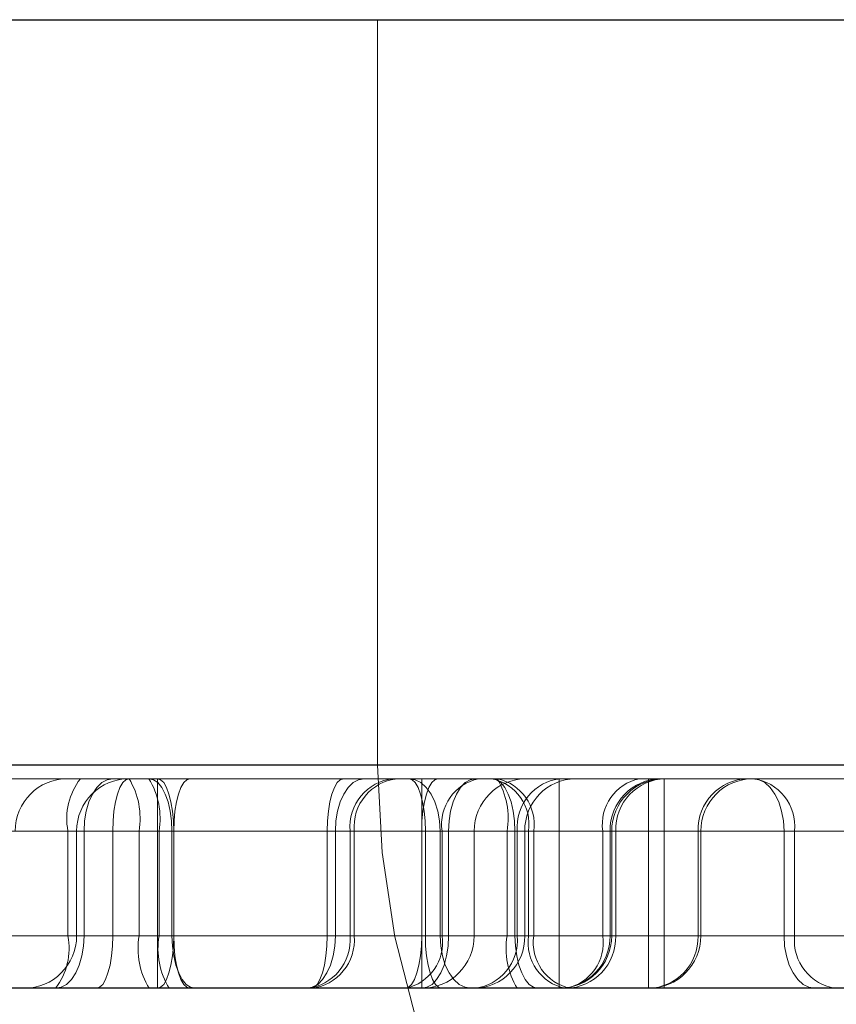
# Model space of a CAD drawing. Header units: inches. Extents: x 1907 to 2452, y -210 to -54.
# Tile 583 of 656: x 1946.87 to 1946.9313, y -84.0384 to -83.9644. Entities that reach past the tile are written whole.
import ezdxf

# ---------------------------------------------------------------- set-up
doc = ezdxf.new("R2010")
doc.units = ezdxf.units.IN
doc.header["$LTSCALE"] = 0.5
doc.header["$MEASUREMENT"] = 0
doc.linetypes.add('HIDDEN', pattern=[0.22499999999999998, 0.15, -0.075])
doc.layers.add('APP-M-S', color=30, linetype='Continuous')

msp = doc.modelspace()

# ---------------------------------------------------------------- linework, layer by layer
at = {"layer": 'APP-M-S', "linetype": 'Continuous', "lineweight": 25}
for p, q in [((1946.68963693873, -83.96444484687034), (1946.944125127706, -83.96444484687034)), ((1946.944125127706, -84.02044484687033), (1946.68963693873, -84.02044484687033)), ((1964.86806213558, -84.03720075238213), (1943.608219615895, -84.03720075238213))]:
    msp.add_line(p, q, dxfattribs=at)
at = {"layer": 'APP-M-S', "linetype": 'HIDDEN', "lineweight": 18}
for p, q in [((1946.896881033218, -84.02044484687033), (1946.896881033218, -83.96444484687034)), ((1946.690071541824, -84.02044484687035), (1946.943690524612, -84.02044484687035)), ((1946.736881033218, -84.02044484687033), (1946.896881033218, -84.02044484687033)), ((1946.736881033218, -84.02044484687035), (1946.896881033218, -84.02044484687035)), ((1946.816881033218, -84.02044484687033), (1946.944125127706, -84.02044484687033)), ((1946.944155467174, -84.02145272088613), (1946.689606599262, -84.02145272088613)), ((1946.876152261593, -84.02175240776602), (1946.875780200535, -84.02211622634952)), ((1946.876152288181, -84.02175240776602), (1946.875780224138, -84.02211622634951)), ((1946.876555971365, -84.02152836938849), (1946.876152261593, -84.02175240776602)), ((1946.876556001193, -84.02152836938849), (1946.876152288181, -84.02175240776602)), ((1946.876975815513, -84.02145272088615), (1946.876555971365, -84.02152836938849)), ((1946.87697584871, -84.02145272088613), (1946.876556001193, -84.02152836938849)), ((1946.877519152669, -84.02211622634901), (1946.877730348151, -84.02175240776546)), ((1946.877519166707, -84.0221162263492), (1946.877730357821, -84.02175240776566)), ((1946.877730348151, -84.02175240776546), (1946.877959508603, -84.0215283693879)), ((1946.877730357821, -84.02175240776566), (1946.877959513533, -84.02152836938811)), ((1946.877959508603, -84.0215283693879), (1946.878197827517, -84.02145272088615)), ((1946.877959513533, -84.02152836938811), (1946.878197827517, -84.02145272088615)), ((1946.880034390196, -84.02152836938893), (1946.879696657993, -84.02145272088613)), ((1946.880034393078, -84.02152836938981), (1946.879696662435, -84.02145272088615)), ((1946.880359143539, -84.02175240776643), (1946.880034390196, -84.02152836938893)), ((1946.880359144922, -84.02175240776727), (1946.880034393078, -84.02152836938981)), ((1946.88033588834, -84.02145272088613), (1946.88033588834, -84.02538972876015)), ((1946.88033588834, -84.02538972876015), (1946.88033588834, -84.02145272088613)), ((1946.88033588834, -84.02145272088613), (1946.88057420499, -84.02152836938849)), ((1946.880658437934, -84.02211622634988), (1946.880359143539, -84.02175240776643)), ((1946.880658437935, -84.02211622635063), (1946.880359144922, -84.02175240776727)), ((1946.88057420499, -84.02152836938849), (1946.880803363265, -84.02175240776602)), ((1946.880803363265, -84.02175240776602), (1946.88101455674, -84.02211622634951)), ((1946.882100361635, -84.02211622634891), (1946.882311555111, -84.02175240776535)), ((1946.882311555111, -84.02175240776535), (1946.882540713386, -84.02152836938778)), ((1946.882540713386, -84.02152836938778), (1946.882779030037, -84.02145272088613)), ((1946.893841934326, -84.02175240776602), (1946.893630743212, -84.02211622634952)), ((1946.893841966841, -84.02175240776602), (1946.893630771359, -84.02211622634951)), ((1946.894071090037, -84.02152836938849), (1946.893841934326, -84.02175240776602)), ((1946.894071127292, -84.02152836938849), (1946.893841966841, -84.02175240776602)), ((1946.894309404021, -84.02145272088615), (1946.894071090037, -84.02152836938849)), ((1946.894309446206, -84.02145272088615), (1946.894071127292, -84.02152836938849)), ((1946.894661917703, -84.02211622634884), (1946.895033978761, -84.02175240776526)), ((1946.894661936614, -84.02211622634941), (1946.895034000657, -84.0217524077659)), ((1946.895033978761, -84.02175240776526), (1946.895437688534, -84.02152836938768)), ((1946.895034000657, -84.0217524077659), (1946.895437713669, -84.02152836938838)), ((1946.895437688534, -84.02152836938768), (1946.895857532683, -84.02145272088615)), ((1946.895437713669, -84.02152836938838), (1946.895857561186, -84.02145272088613)), ((1946.899244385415, -84.02145272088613), (1946.899699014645, -84.02152836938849)), ((1946.899482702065, -84.02152836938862), (1946.899244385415, -84.02145272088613)), ((1946.899711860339, -84.02175240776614), (1946.899482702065, -84.02152836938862)), ((1946.899699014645, -84.02152836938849), (1946.900136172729, -84.02175240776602)), ((1946.899923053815, -84.02211622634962), (1946.899711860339, -84.02175240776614)), ((1946.900136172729, -84.02175240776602), (1946.900539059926, -84.02211622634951)), ((1946.900194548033, -84.02538972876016), (1946.900194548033, -84.02145272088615)), ((1946.900944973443, -84.02175240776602), (1946.900733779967, -84.02211622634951)), ((1946.901174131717, -84.02152836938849), (1946.900944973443, -84.02175240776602)), ((1946.901412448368, -84.02145272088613), (1946.901174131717, -84.02152836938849)), ((1946.903458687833, -84.02175240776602), (1946.903109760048, -84.02211622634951)), ((1946.903837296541, -84.02152836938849), (1946.903458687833, -84.02175240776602)), ((1946.904231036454, -84.02145272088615), (1946.903837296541, -84.02152836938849)), ((1946.905466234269, -84.02145272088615), (1946.905803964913, -84.02152836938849)), ((1946.905466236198, -84.02145272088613), (1946.905803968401, -84.02152836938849)), ((1946.905803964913, -84.02152836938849), (1946.906128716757, -84.02175240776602)), ((1946.905803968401, -84.02152836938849), (1946.906128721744, -84.02175240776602)), ((1946.906128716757, -84.02175240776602), (1946.906428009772, -84.02211622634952)), ((1946.906128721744, -84.02175240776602), (1946.90642801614, -84.02211622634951)), ((1946.910531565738, -84.02538972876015), (1946.910531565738, -84.02145272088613)), ((1946.910531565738, -84.02538972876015), (1946.910531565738, -84.02145272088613)), ((1946.910531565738, -84.02538972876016), (1946.910531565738, -84.02145272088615)), ((1946.917232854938, -84.02538972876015), (1946.917232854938, -84.02145272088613)), ((1946.918405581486, -84.02145272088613), (1946.918405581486, -84.02538972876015)), ((1946.918405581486, -84.02145272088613), (1946.918405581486, -84.02538972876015)), ((1946.918405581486, -84.02145272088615), (1946.918405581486, -84.02538972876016)), ((1946.925542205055, -84.02152836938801), (1946.925087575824, -84.02145272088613)), ((1946.925979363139, -84.02175240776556), (1946.925542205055, -84.02152836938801)), ((1946.926382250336, -84.02211622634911), (1946.925979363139, -84.02175240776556)), ((1946.875454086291, -84.02260584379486), (1946.875186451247, -84.0232024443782)), ((1946.875454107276, -84.02260584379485), (1946.875186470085, -84.02320244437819)), ((1946.875780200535, -84.02211622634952), (1946.875454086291, -84.02260584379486)), ((1946.875780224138, -84.02211622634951), (1946.875454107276, -84.02260584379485)), ((1946.877182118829, -84.02320244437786), (1946.877334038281, -84.02260584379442)), ((1946.877182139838, -84.02320244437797), (1946.877334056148, -84.02260584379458)), ((1946.877334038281, -84.02260584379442), (1946.877519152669, -84.02211622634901)), ((1946.877334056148, -84.02260584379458), (1946.877519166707, -84.0221162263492)), ((1946.880920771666, -84.02260584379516), (1946.880658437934, -84.02211622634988)), ((1946.880920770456, -84.0226058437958), (1946.880658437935, -84.02211622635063)), ((1946.881136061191, -84.02320244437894), (1946.880920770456, -84.0226058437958)), ((1946.881136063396, -84.02320244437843), (1946.880920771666, -84.02260584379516)), ((1946.88101455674, -84.02211622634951), (1946.88119966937, -84.02260584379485)), ((1946.88119966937, -84.02260584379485), (1946.881351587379, -84.02320244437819)), ((1946.881763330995, -84.02320244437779), (1946.881915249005, -84.02260584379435)), ((1946.881915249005, -84.02260584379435), (1946.882100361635, -84.02211622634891)), ((1946.893445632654, -84.02260584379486), (1946.893293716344, -84.0232024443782)), ((1946.893445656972, -84.02260584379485), (1946.89329373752, -84.02320244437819)), ((1946.893630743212, -84.02211622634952), (1946.893445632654, -84.02260584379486)), ((1946.893630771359, -84.02211622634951), (1946.893445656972, -84.02260584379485)), ((1946.894068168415, -84.02320244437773), (1946.894335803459, -84.02260584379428)), ((1946.894068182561, -84.02320244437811), (1946.894335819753, -84.02260584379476)), ((1946.894335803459, -84.02260584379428), (1946.894661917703, -84.02211622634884)), ((1946.894335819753, -84.02260584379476), (1946.894661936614, -84.02211622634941)), ((1946.900108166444, -84.02260584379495), (1946.899923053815, -84.02211622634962)), ((1946.900260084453, -84.02320244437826), (1946.900108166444, -84.02260584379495)), ((1946.900548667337, -84.02260584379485), (1946.900396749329, -84.02320244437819)), ((1946.900539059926, -84.02211622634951), (1946.900892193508, -84.02260584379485)), ((1946.900733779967, -84.02211622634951), (1946.900548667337, -84.02260584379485)), ((1946.900892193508, -84.02260584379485), (1946.901182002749, -84.02320244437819)), ((1946.902803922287, -84.02260584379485), (1946.902552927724, -84.02320244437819)), ((1946.903109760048, -84.02211622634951), (1946.902803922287, -84.02260584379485)), ((1946.906428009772, -84.02211622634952), (1946.906690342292, -84.02260584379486)), ((1946.90642801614, -84.02211622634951), (1946.906690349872, -84.02260584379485)), ((1946.906690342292, -84.02260584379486), (1946.906905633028, -84.0232024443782)), ((1946.906690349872, -84.02260584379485), (1946.906905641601, -84.02320244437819)), ((1946.926735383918, -84.02260584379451), (1946.926382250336, -84.02211622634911)), ((1946.92702519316, -84.02320244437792), (1946.926735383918, -84.02260584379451)), ((1946.875186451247, -84.0232024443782), (1946.874987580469, -84.02388310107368)), ((1946.875186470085, -84.02320244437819), (1946.874987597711, -84.02388310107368)), ((1946.877069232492, -84.02388310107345), (1946.877182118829, -84.02320244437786)), ((1946.877069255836, -84.02388310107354), (1946.877182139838, -84.02320244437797)), ((1946.88129603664, -84.02388310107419), (1946.881136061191, -84.02320244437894)), ((1946.881296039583, -84.02388310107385), (1946.881136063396, -84.02320244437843)), ((1946.881351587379, -84.02320244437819), (1946.881464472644, -84.02388310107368)), ((1946.881650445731, -84.02388310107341), (1946.881763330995, -84.02320244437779)), ((1946.893293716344, -84.0232024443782), (1946.893180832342, -84.02388310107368)), ((1946.89329373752, -84.02320244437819), (1946.893180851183, -84.02388310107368)), ((1946.893869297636, -84.02388310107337), (1946.894068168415, -84.02320244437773)), ((1946.893869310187, -84.02388310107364), (1946.894068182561, -84.02320244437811)), ((1946.900372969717, -84.02388310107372), (1946.900260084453, -84.02320244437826)), ((1946.900396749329, -84.02320244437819), (1946.900283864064, -84.02388310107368)), ((1946.901182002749, -84.02320244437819), (1946.901397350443, -84.02388310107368)), ((1946.902552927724, -84.02320244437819), (1946.902366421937, -84.02388310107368)), ((1946.906905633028, -84.0232024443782), (1946.907065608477, -84.02388310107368)), ((1946.906905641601, -84.02320244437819), (1946.907065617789, -84.02388310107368)), ((1946.927240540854, -84.0238831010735), (1946.92702519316, -84.02320244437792)), ((1946.874987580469, -84.02388310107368), (1946.874865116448, -84.02462165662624)), ((1946.874987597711, -84.02388310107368), (1946.874865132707, -84.02462165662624)), ((1946.876999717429, -84.02462165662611), (1946.877069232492, -84.02388310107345)), ((1946.876999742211, -84.02462165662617), (1946.877069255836, -84.02388310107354)), ((1946.881394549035, -84.0246216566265), (1946.88129603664, -84.02388310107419)), ((1946.881394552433, -84.02462165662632), (1946.881296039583, -84.02388310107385)), ((1946.881464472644, -84.02388310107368), (1946.881533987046, -84.02462165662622)), ((1946.881580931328, -84.0246216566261), (1946.881650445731, -84.02388310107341)), ((1946.893180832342, -84.02388310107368), (1946.893111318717, -84.02462165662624)), ((1946.893180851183, -84.02388310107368), (1946.89311133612, -84.02462165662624)), ((1946.893746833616, -84.02462165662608), (1946.893869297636, -84.02388310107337)), ((1946.893746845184, -84.02462165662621), (1946.893869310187, -84.02388310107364)), ((1946.900283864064, -84.02388310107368), (1946.900214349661, -84.02462165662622)), ((1946.90044248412, -84.02462165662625), (1946.900372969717, -84.02388310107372)), ((1946.901397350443, -84.02388310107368), (1946.901529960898, -84.02462165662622)), ((1946.902366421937, -84.02388310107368), (1946.902251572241, -84.02462165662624)), ((1946.907065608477, -84.02388310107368), (1946.907164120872, -84.02462165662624)), ((1946.907065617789, -84.02388310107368), (1946.907164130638, -84.02462165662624)), ((1946.927373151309, -84.02462165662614), (1946.927240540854, -84.0238831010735)), ((1946.874865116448, -84.02462165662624), (1946.874823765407, -84.02538972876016)), ((1946.874865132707, -84.02462165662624), (1946.874823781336, -84.02538972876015)), ((1946.876976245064, -84.02538972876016), (1946.876999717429, -84.02462165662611)), ((1946.876976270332, -84.02538972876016), (1946.876999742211, -84.02462165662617)), ((1946.8814278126, -84.02538972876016), (1946.881394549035, -84.0246216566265)), ((1946.881427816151, -84.02538972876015), (1946.881394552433, -84.02462165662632)), ((1946.881533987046, -84.02462165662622), (1946.881557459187, -84.02538972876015)), ((1946.881557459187, -84.02538972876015), (1946.881580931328, -84.0246216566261)), ((1946.893111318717, -84.02462165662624), (1946.89308784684, -84.02538972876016)), ((1946.89311133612, -84.02462165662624), (1946.893087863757, -84.02538972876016)), ((1946.893705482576, -84.02538972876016), (1946.893746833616, -84.02462165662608)), ((1946.893705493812, -84.02538972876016), (1946.893746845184, -84.02462165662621)), ((1946.900214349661, -84.02462165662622), (1946.900190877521, -84.02538972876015)), ((1946.900465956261, -84.02538972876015), (1946.90044248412, -84.02462165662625)), ((1946.901529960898, -84.02462165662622), (1946.90157473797, -84.02538972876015)), ((1946.902251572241, -84.02462165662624), (1946.902212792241, -84.02538972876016)), ((1946.907164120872, -84.02462165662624), (1946.907197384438, -84.02538972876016)), ((1946.907164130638, -84.02462165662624), (1946.907197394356, -84.02538972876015)), ((1946.927417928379, -84.02538972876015), (1946.927373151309, -84.02462165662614)), ((1946.902212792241, -84.02538972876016), (1946.641634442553, -84.02538972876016)), ((1946.950739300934, -84.02538972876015), (1946.643652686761, -84.02538972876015)), ((1946.643652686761, -84.02538972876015), (1946.950739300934, -84.02538972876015)), ((1946.950739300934, -84.02538972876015), (1946.643652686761, -84.02538972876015)), ((1946.950739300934, -84.02538972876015), (1946.643652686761, -84.02538972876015)), ((1946.950739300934, -84.02538972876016), (1946.643652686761, -84.02538972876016)), ((1946.950739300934, -84.02538972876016), (1946.643652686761, -84.02538972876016)), ((1946.643652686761, -84.02538972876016), (1946.900194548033, -84.02538972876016)), ((1946.643652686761, -84.02538972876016), (1946.950739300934, -84.02538972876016)), ((1946.683849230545, -84.02538972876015), (1946.952038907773, -84.02538972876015)), ((1946.952038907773, -84.02538972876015), (1946.683849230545, -84.02538972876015)), ((1946.944871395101, -84.02538972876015), (1946.688890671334, -84.02538972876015)), ((1946.698545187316, -84.02538972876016), (1946.952794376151, -84.02538972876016)), ((1946.950739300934, -84.02538972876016), (1946.700600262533, -84.02538972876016)), ((1946.801549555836, -84.02538972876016), (1946.948522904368, -84.02538972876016)), ((1946.948522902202, -84.02538972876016), (1946.801549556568, -84.02538972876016)), ((1946.824587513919, -84.02538972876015), (1946.917232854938, -84.02538972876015)), ((1946.83128880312, -84.02538972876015), (1946.910531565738, -84.02538972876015)), ((1946.83128880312, -84.02538972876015), (1946.910531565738, -84.02538972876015)), ((1946.83128880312, -84.02538972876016), (1946.910531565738, -84.02538972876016)), ((1946.832233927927, -84.02538972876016), (1946.952930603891, -84.02538972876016)), ((1946.952930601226, -84.02538972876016), (1946.832233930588, -84.02538972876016)), ((1946.880453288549, -84.02538972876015), (1946.847830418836, -84.02538972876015)), ((1946.880453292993, -84.02538972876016), (1946.847830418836, -84.02538972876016)), ((1946.847916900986, -84.02538972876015), (1946.873607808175, -84.02538972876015)), ((1946.847916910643, -84.02538972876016), (1946.87360782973, -84.02538972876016)), ((1946.854783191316, -84.02538972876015), (1946.88033588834, -84.02538972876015)), ((1946.88033588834, -84.02538972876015), (1946.861484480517, -84.02538972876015)), ((1946.874823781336, -84.02538972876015), (1946.873607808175, -84.02538972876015)), ((1946.873607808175, -84.03326374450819), (1946.873607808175, -84.02538972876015)), ((1946.874823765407, -84.02538972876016), (1946.87360782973, -84.02538972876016)), ((1946.87360782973, -84.03326374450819), (1946.87360782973, -84.02538972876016)), ((1946.874260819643, -84.02538972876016), (1946.876976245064, -84.02538972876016)), ((1946.874260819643, -84.02538972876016), (1946.874260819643, -84.03326374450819)), ((1946.878954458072, -84.02538972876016), (1946.874260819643, -84.02538972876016)), ((1946.874260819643, -84.02538972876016), (1946.876976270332, -84.02538972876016)), ((1946.878954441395, -84.02538972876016), (1946.874260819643, -84.02538972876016)), ((1946.874823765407, -84.02538972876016), (1946.893705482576, -84.02538972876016)), ((1946.874823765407, -84.03326374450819), (1946.874823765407, -84.02538972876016)), ((1946.874823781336, -84.02538972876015), (1946.893705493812, -84.02538972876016)), ((1946.874823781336, -84.03326374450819), (1946.874823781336, -84.02538972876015)), ((1946.893087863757, -84.02538972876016), (1946.876976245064, -84.02538972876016)), ((1946.876976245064, -84.02538972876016), (1946.876976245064, -84.03326374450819)), ((1946.89308784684, -84.02538972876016), (1946.876976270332, -84.02538972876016)), ((1946.876976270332, -84.02538972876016), (1946.876976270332, -84.03326374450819)), ((1946.878954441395, -84.02538972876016), (1946.906611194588, -84.02538972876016)), ((1946.878954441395, -84.02538972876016), (1946.878954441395, -84.03326374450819)), ((1946.878954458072, -84.02538972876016), (1946.906611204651, -84.02538972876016)), ((1946.878954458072, -84.02538972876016), (1946.878954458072, -84.03326374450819)), ((1946.88033588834, -84.02538972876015), (1946.881557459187, -84.02538972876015)), ((1946.88033588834, -84.03326374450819), (1946.88033588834, -84.02538972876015)), ((1946.881557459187, -84.02538972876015), (1946.88033588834, -84.02538972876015)), ((1946.88033588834, -84.02538972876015), (1946.88033588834, -84.03326374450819)), ((1946.880453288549, -84.02538972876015), (1946.880453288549, -84.03326374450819)), ((1946.880453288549, -84.02538972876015), (1946.881427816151, -84.02538972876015)), ((1946.880453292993, -84.02538972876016), (1946.880453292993, -84.03326374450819)), ((1946.880453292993, -84.02538972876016), (1946.8814278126, -84.02538972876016)), ((1946.8814278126, -84.02538972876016), (1946.8814278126, -84.03326374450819)), ((1946.907197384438, -84.02538972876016), (1946.8814278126, -84.02538972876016)), ((1946.881427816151, -84.02538972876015), (1946.881427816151, -84.03326374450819)), ((1946.907197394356, -84.02538972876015), (1946.881427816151, -84.02538972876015)), ((1946.900190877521, -84.02538972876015), (1946.881557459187, -84.02538972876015)), ((1946.881557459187, -84.03326374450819), (1946.881557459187, -84.02538972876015)), ((1946.881557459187, -84.02538972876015), (1946.900465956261, -84.02538972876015)), ((1946.881557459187, -84.02538972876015), (1946.881557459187, -84.03326374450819)), ((1946.89308784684, -84.02538972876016), (1946.895120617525, -84.02538972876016)), ((1946.89308784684, -84.03326374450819), (1946.89308784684, -84.02538972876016)), ((1946.893087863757, -84.02538972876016), (1946.895120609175, -84.02538972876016)), ((1946.893087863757, -84.03326374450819), (1946.893087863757, -84.02538972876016)), ((1946.894807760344, -84.02538972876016), (1946.893705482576, -84.02538972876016)), ((1946.893705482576, -84.03326374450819), (1946.893705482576, -84.02538972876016)), ((1946.894807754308, -84.02538972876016), (1946.893705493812, -84.02538972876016)), ((1946.893705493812, -84.03326374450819), (1946.893705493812, -84.02538972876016)), ((1946.894807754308, -84.02538972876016), (1946.907378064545, -84.02538972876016)), ((1946.894807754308, -84.03326374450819), (1946.894807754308, -84.02538972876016)), ((1946.894807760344, -84.02538972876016), (1946.907378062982, -84.02538972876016)), ((1946.894807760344, -84.03326374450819), (1946.894807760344, -84.02538972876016)), ((1946.907378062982, -84.02538972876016), (1946.895120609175, -84.02538972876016)), ((1946.895120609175, -84.03326374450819), (1946.895120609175, -84.02538972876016)), ((1946.907378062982, -84.02538972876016), (1946.895120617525, -84.02538972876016)), ((1946.895120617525, -84.03326374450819), (1946.895120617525, -84.02538972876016)), ((1946.900190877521, -84.02538972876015), (1946.90172373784, -84.02538972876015)), ((1946.900190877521, -84.03326374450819), (1946.900190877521, -84.02538972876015)), ((1946.900194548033, -84.02538972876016), (1946.904125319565, -84.02538972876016)), ((1946.900194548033, -84.03326374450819), (1946.900194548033, -84.02538972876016)), ((1946.90157473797, -84.02538972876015), (1946.900465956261, -84.02538972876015)), ((1946.900465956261, -84.02538972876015), (1946.900465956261, -84.03326374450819)), ((1946.90157473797, -84.02538972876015), (1946.927417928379, -84.02538972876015)), ((1946.90157473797, -84.02538972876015), (1946.90157473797, -84.03326374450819)), ((1946.913798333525, -84.02538972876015), (1946.90172373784, -84.02538972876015)), ((1946.90172373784, -84.03326374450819), (1946.90172373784, -84.02538972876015)), ((1946.902212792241, -84.03326374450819), (1946.902212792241, -84.02538972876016)), ((1946.904131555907, -84.03326374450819), (1946.904131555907, -84.02538972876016)), ((1946.908609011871, -84.02538972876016), (1946.906611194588, -84.02538972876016)), ((1946.906611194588, -84.02538972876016), (1946.906611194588, -84.03326374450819)), ((1946.908609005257, -84.02538972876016), (1946.906611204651, -84.02538972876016)), ((1946.906611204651, -84.02538972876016), (1946.906611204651, -84.03326374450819)), ((1946.907197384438, -84.02538972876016), (1946.907197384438, -84.03326374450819)), ((1946.907197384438, -84.02538972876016), (1946.908220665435, -84.02538972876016)), ((1946.907197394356, -84.02538972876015), (1946.907197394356, -84.03326374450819)), ((1946.907197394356, -84.02538972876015), (1946.908220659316, -84.02538972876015)), ((1946.907378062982, -84.02538972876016), (1946.907938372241, -84.02538972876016)), ((1946.907378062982, -84.03326374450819), (1946.907378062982, -84.02538972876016)), ((1946.907938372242, -84.02538972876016), (1946.907378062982, -84.02538972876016)), ((1946.907378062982, -84.03326374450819), (1946.907378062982, -84.02538972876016)), ((1946.907378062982, -84.02538972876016), (1946.907938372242, -84.02538972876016)), ((1946.907378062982, -84.03326374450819), (1946.907378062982, -84.02538972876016)), ((1946.90793837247, -84.02538972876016), (1946.907378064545, -84.02538972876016)), ((1946.907378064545, -84.03326374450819), (1946.907378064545, -84.02538972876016)), ((1946.90793837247, -84.02538972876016), (1946.914346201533, -84.02538972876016)), ((1946.90793837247, -84.03326374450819), (1946.90793837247, -84.02538972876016)), ((1946.914346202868, -84.02538972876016), (1946.907938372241, -84.02538972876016)), ((1946.907938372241, -84.03326374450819), (1946.907938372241, -84.02538972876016)), ((1946.907938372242, -84.02538972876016), (1946.914346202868, -84.02538972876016)), ((1946.907938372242, -84.03326374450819), (1946.907938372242, -84.02538972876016)), ((1946.914346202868, -84.02538972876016), (1946.907938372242, -84.02538972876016)), ((1946.907938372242, -84.03326374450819), (1946.907938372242, -84.02538972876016)), ((1946.908220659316, -84.02538972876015), (1946.908220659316, -84.03326374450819)), ((1946.934112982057, -84.02538972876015), (1946.908220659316, -84.02538972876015)), ((1946.908220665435, -84.02538972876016), (1946.908220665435, -84.03326374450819)), ((1946.934112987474, -84.02538972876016), (1946.908220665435, -84.02538972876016)), ((1946.908609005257, -84.02538972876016), (1946.93411299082, -84.02538972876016)), ((1946.908609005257, -84.02538972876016), (1946.908609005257, -84.03326374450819)), ((1946.908609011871, -84.02538972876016), (1946.934112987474, -84.02538972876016)), ((1946.908609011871, -84.02538972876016), (1946.908609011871, -84.03326374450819)), ((1946.914468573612, -84.02538972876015), (1946.910531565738, -84.02538972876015)), ((1946.910531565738, -84.03326374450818), (1946.910531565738, -84.02538972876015)), ((1946.914468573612, -84.02538972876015), (1946.910531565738, -84.02538972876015)), ((1946.910531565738, -84.03326374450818), (1946.910531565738, -84.02538972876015)), ((1946.914468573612, -84.02538972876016), (1946.910531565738, -84.02538972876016)), ((1946.910531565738, -84.03326374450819), (1946.910531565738, -84.02538972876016)), ((1946.913798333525, -84.02538972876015), (1946.914770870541, -84.02538972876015)), ((1946.913798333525, -84.03326374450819), (1946.913798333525, -84.02538972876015)), ((1946.914468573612, -84.02538972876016), (1946.914346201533, -84.02538972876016)), ((1946.914346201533, -84.03326374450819), (1946.914346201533, -84.02538972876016)), ((1946.914346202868, -84.03326374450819), (1946.914346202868, -84.02538972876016)), ((1946.914346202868, -84.02538972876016), (1946.914468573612, -84.02538972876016)), ((1946.914468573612, -84.02538972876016), (1946.914346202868, -84.02538972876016)), ((1946.914346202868, -84.03326374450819), (1946.914346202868, -84.02538972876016)), ((1946.914346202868, -84.03326374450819), (1946.914346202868, -84.02538972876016)), ((1946.914346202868, -84.02538972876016), (1946.914468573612, -84.02538972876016)), ((1946.914468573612, -84.03326374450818), (1946.914468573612, -84.02538972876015)), ((1946.918405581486, -84.02538972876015), (1946.914468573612, -84.02538972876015)), ((1946.918405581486, -84.02538972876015), (1946.914468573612, -84.02538972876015)), ((1946.918405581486, -84.02538972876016), (1946.914468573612, -84.02538972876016)), ((1946.920959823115, -84.02538972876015), (1946.914770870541, -84.02538972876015)), ((1946.914770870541, -84.03326374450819), (1946.914770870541, -84.02538972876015)), ((1946.921169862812, -84.02538972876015), (1946.917232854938, -84.02538972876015)), ((1946.917232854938, -84.03326374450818), (1946.917232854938, -84.02538972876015)), ((1946.918405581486, -84.02538972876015), (1946.918405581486, -84.03326374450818)), ((1946.918405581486, -84.02538972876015), (1946.950739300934, -84.02538972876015)), ((1946.918405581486, -84.02538972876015), (1946.918405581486, -84.03326374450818)), ((1946.918405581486, -84.02538972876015), (1946.950739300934, -84.02538972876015)), ((1946.918405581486, -84.02538972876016), (1946.950739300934, -84.02538972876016)), ((1946.918405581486, -84.02538972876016), (1946.918405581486, -84.03326374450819)), ((1946.920959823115, -84.02538972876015), (1946.921169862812, -84.02538972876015)), ((1946.920959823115, -84.03326374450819), (1946.920959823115, -84.02538972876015)), ((1946.921169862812, -84.03326374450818), (1946.921169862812, -84.02538972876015)), ((1946.928213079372, -84.02538972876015), (1946.927417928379, -84.02538972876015)), ((1946.927417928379, -84.02538972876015), (1946.927417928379, -84.03326374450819)), ((1946.928213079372, -84.02538972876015), (1946.947424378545, -84.02538972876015)), ((1946.928213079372, -84.02538972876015), (1946.928213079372, -84.03326374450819)), ((1946.902212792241, -84.03326374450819), (1946.641634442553, -84.03326374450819)), ((1946.950739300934, -84.03326374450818), (1946.643652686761, -84.03326374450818)), ((1946.643652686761, -84.03326374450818), (1946.950739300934, -84.03326374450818)), ((1946.950739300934, -84.03326374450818), (1946.643652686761, -84.03326374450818)), ((1946.950739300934, -84.03326374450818), (1946.643652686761, -84.03326374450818)), ((1946.950739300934, -84.03326374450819), (1946.643652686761, -84.03326374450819)), ((1946.950739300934, -84.03326374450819), (1946.643652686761, -84.03326374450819)), ((1946.643652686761, -84.03326374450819), (1946.900194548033, -84.03326374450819)), ((1946.643652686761, -84.03326374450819), (1946.950739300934, -84.03326374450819)), ((1946.950090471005, -84.03326374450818), (1946.683671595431, -84.03326374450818)), ((1946.683849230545, -84.03326374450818), (1946.952038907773, -84.03326374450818)), ((1946.952038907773, -84.03326374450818), (1946.683849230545, -84.03326374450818)), ((1946.698545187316, -84.03326374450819), (1946.952794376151, -84.03326374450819)), ((1946.950739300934, -84.03326374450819), (1946.700600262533, -84.03326374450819)), ((1946.801549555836, -84.03326374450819), (1946.948522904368, -84.03326374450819)), ((1946.948522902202, -84.03326374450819), (1946.801549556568, -84.03326374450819)), ((1946.824587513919, -84.03326374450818), (1946.917232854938, -84.03326374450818)), ((1946.83128880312, -84.03326374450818), (1946.910531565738, -84.03326374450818)), ((1946.83128880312, -84.03326374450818), (1946.910531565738, -84.03326374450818)), ((1946.83128880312, -84.03326374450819), (1946.910531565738, -84.03326374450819)), ((1946.832233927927, -84.03326374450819), (1946.952930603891, -84.03326374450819)), ((1946.952930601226, -84.03326374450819), (1946.832233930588, -84.03326374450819)), ((1946.880453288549, -84.03326374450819), (1946.847830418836, -84.03326374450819)), ((1946.880453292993, -84.03326374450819), (1946.847830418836, -84.03326374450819)), ((1946.847916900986, -84.03326374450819), (1946.873607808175, -84.03326374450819)), ((1946.847916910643, -84.03326374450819), (1946.87360782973, -84.03326374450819)), ((1946.854783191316, -84.03326374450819), (1946.88033588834, -84.03326374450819)), ((1946.88033588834, -84.03326374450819), (1946.861484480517, -84.03326374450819)), ((1946.873607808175, -84.03326374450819), (1946.874823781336, -84.03326374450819)), ((1946.87360782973, -84.03326374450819), (1946.874823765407, -84.03326374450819)), ((1946.876976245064, -84.03326374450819), (1946.874260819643, -84.03326374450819)), ((1946.874260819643, -84.03326374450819), (1946.878954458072, -84.03326374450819)), ((1946.876976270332, -84.03326374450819), (1946.874260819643, -84.03326374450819)), ((1946.874260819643, -84.03326374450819), (1946.878954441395, -84.03326374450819)), ((1946.874823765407, -84.03326374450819), (1946.874782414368, -84.03403181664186)), ((1946.874823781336, -84.03326374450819), (1946.874782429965, -84.03403181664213)), ((1946.874823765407, -84.03326374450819), (1946.893705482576, -84.03326374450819)), ((1946.874823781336, -84.03326374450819), (1946.893705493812, -84.03326374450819)), ((1946.876952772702, -84.03403181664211), (1946.876976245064, -84.03326374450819)), ((1946.876952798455, -84.03403181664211), (1946.876976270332, -84.03326374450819)), ((1946.893087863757, -84.03326374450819), (1946.876976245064, -84.03326374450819)), ((1946.89308784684, -84.03326374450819), (1946.876976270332, -84.03326374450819)), ((1946.878954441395, -84.03326374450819), (1946.906611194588, -84.03326374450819)), ((1946.878954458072, -84.03326374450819), (1946.906611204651, -84.03326374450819)), ((1946.88033588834, -84.03326374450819), (1946.88033588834, -84.0372007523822)), ((1946.881557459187, -84.03326374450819), (1946.88033588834, -84.03326374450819)), ((1946.88033588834, -84.03326374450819), (1946.881557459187, -84.03326374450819)), ((1946.88033588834, -84.0372007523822), (1946.88033588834, -84.03326374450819)), ((1946.881427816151, -84.03326374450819), (1946.880453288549, -84.03326374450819)), ((1946.8814278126, -84.03326374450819), (1946.880453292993, -84.03326374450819)), ((1946.907197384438, -84.03326374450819), (1946.8814278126, -84.03326374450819)), ((1946.881461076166, -84.03403181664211), (1946.8814278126, -84.03326374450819)), ((1946.907197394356, -84.03326374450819), (1946.881427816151, -84.03326374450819)), ((1946.881461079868, -84.03403181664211), (1946.881427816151, -84.03326374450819)), ((1946.881533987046, -84.0340318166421), (1946.881557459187, -84.03326374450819)), ((1946.900190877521, -84.03326374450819), (1946.881557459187, -84.03326374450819)), ((1946.881557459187, -84.03326374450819), (1946.900465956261, -84.03326374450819)), ((1946.881557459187, -84.03326374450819), (1946.881580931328, -84.03403181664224)), ((1946.89308784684, -84.03326374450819), (1946.893064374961, -84.03403181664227)), ((1946.893087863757, -84.03326374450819), (1946.893064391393, -84.03403181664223)), ((1946.895120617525, -84.03326374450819), (1946.89308784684, -84.03326374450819)), ((1946.895120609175, -84.03326374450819), (1946.893087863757, -84.03326374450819)), ((1946.893664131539, -84.03403181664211), (1946.893705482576, -84.03326374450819)), ((1946.893664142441, -84.03403181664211), (1946.893705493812, -84.03326374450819)), ((1946.893705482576, -84.03326374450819), (1946.894807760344, -84.03326374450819)), ((1946.893705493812, -84.03326374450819), (1946.894807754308, -84.03326374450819)), ((1946.894807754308, -84.03326374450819), (1946.907378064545, -84.03326374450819)), ((1946.894807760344, -84.03326374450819), (1946.907378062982, -84.03326374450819)), ((1946.907378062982, -84.03326374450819), (1946.895120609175, -84.03326374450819)), ((1946.907378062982, -84.03326374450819), (1946.895120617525, -84.03326374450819)), ((1946.900190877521, -84.03326374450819), (1946.90016740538, -84.03403181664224)), ((1946.90172373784, -84.03326374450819), (1946.900190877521, -84.03326374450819)), ((1946.900194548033, -84.0372007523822), (1946.900194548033, -84.03326374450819)), ((1946.900194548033, -84.03326374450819), (1946.904125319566, -84.03326374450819)), ((1946.900465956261, -84.03326374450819), (1946.90157473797, -84.03326374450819)), ((1946.900489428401, -84.0340318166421), (1946.900465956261, -84.03326374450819)), ((1946.90157473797, -84.03326374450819), (1946.927417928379, -84.03326374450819)), ((1946.90157473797, -84.03326374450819), (1946.901619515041, -84.03403181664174)), ((1946.913798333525, -84.03326374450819), (1946.90172373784, -84.03326374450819)), ((1946.902212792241, -84.03326374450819), (1946.902174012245, -84.03403181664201)), ((1946.906611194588, -84.03326374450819), (1946.908609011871, -84.03326374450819)), ((1946.906611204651, -84.03326374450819), (1946.908609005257, -84.03326374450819)), ((1946.908220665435, -84.03326374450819), (1946.907197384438, -84.03326374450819)), ((1946.907197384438, -84.03326374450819), (1946.907230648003, -84.03403181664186)), ((1946.908220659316, -84.03326374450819), (1946.907197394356, -84.03326374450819)), ((1946.907197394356, -84.03326374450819), (1946.907230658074, -84.03403181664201)), ((1946.907938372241, -84.03326374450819), (1946.907378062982, -84.03326374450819)), ((1946.907378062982, -84.03326374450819), (1946.907938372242, -84.03326374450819)), ((1946.907938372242, -84.03326374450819), (1946.907378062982, -84.03326374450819)), ((1946.907378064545, -84.03326374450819), (1946.90793837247, -84.03326374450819)), ((1946.90793837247, -84.03326374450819), (1946.914346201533, -84.03326374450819)), ((1946.914346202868, -84.03326374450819), (1946.907938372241, -84.03326374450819)), ((1946.907938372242, -84.03326374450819), (1946.914346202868, -84.03326374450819)), ((1946.914346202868, -84.03326374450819), (1946.907938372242, -84.03326374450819)), ((1946.934112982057, -84.03326374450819), (1946.908220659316, -84.03326374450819)), ((1946.934112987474, -84.03326374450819), (1946.908220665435, -84.03326374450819)), ((1946.908609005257, -84.03326374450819), (1946.93411299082, -84.03326374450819)), ((1946.908609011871, -84.03326374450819), (1946.934112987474, -84.03326374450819)), ((1946.910531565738, -84.03326374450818), (1946.914468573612, -84.03326374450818)), ((1946.910531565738, -84.03720075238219), (1946.910531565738, -84.03326374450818)), ((1946.910531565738, -84.03720075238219), (1946.910531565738, -84.03326374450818)), ((1946.910531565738, -84.03326374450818), (1946.914468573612, -84.03326374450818)), ((1946.910531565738, -84.03326374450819), (1946.914468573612, -84.03326374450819)), ((1946.910531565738, -84.0372007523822), (1946.910531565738, -84.03326374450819)), ((1946.914770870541, -84.03326374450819), (1946.913798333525, -84.03326374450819)), ((1946.914346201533, -84.03326374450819), (1946.914468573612, -84.03326374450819)), ((1946.914468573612, -84.03326374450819), (1946.914346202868, -84.03326374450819)), ((1946.914346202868, -84.03326374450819), (1946.914468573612, -84.03326374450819)), ((1946.914468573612, -84.03326374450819), (1946.914346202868, -84.03326374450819)), ((1946.914468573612, -84.03326374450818), (1946.918405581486, -84.03326374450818)), ((1946.914468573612, -84.03326374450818), (1946.918405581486, -84.03326374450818)), ((1946.914468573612, -84.03326374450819), (1946.918405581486, -84.03326374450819)), ((1946.920959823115, -84.03326374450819), (1946.914770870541, -84.03326374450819)), ((1946.917232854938, -84.03326374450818), (1946.921169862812, -84.03326374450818)), ((1946.917232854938, -84.0372007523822), (1946.917232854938, -84.03326374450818)), ((1946.918405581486, -84.03326374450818), (1946.918405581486, -84.03720075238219)), ((1946.918405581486, -84.03326374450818), (1946.950739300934, -84.03326374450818)), ((1946.918405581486, -84.03326374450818), (1946.918405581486, -84.03720075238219)), ((1946.918405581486, -84.03326374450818), (1946.950739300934, -84.03326374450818)), ((1946.918405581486, -84.03326374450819), (1946.918405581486, -84.0372007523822)), ((1946.918405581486, -84.03326374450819), (1946.950739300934, -84.03326374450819)), ((1946.921169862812, -84.03326374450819), (1946.920959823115, -84.03326374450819)), ((1946.927417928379, -84.03326374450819), (1946.928213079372, -84.03326374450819)), ((1946.927462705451, -84.0340318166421), (1946.927417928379, -84.03326374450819)), ((1946.928213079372, -84.03326374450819), (1946.947424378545, -84.03326374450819)), ((1946.874782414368, -84.03403181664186), (1946.874659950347, -84.03477037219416)), ((1946.874782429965, -84.03403181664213), (1946.874659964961, -84.0347703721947)), ((1946.876883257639, -84.03477037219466), (1946.876952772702, -84.03403181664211)), ((1946.87688328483, -84.03477037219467), (1946.876952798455, -84.03403181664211)), ((1946.881559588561, -84.03477037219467), (1946.881461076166, -84.03403181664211)), ((1946.881559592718, -84.03477037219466), (1946.881461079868, -84.03403181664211)), ((1946.881464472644, -84.03477037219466), (1946.881533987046, -84.0340318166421)), ((1946.881580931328, -84.03403181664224), (1946.881650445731, -84.03477037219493)), ((1946.893064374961, -84.03403181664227), (1946.892994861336, -84.03477037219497)), ((1946.893064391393, -84.03403181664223), (1946.89299487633, -84.03477037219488)), ((1946.893541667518, -84.03477037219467), (1946.893664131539, -84.03403181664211)), ((1946.893541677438, -84.03477037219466), (1946.893664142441, -84.03403181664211)), ((1946.90016740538, -84.03403181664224), (1946.900097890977, -84.03477037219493)), ((1946.900558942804, -84.03477037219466), (1946.900489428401, -84.0340318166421)), ((1946.901619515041, -84.03403181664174), (1946.901752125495, -84.03477037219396)), ((1946.902174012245, -84.03403181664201), (1946.902059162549, -84.03477037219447)), ((1946.907230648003, -84.03403181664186), (1946.907329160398, -84.03477037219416)), ((1946.907230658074, -84.03403181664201), (1946.907329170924, -84.03477037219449)), ((1946.927595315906, -84.03477037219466), (1946.927462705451, -84.0340318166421)), ((1946.874659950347, -84.03477037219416), (1946.874461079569, -84.03545102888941)), ((1946.874659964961, -84.0347703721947), (1946.874461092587, -84.03545102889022)), ((1946.876770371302, -84.03545102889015), (1946.876883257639, -84.03477037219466)), ((1946.876770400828, -84.03545102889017), (1946.87688328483, -84.03477037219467)), ((1946.881351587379, -84.03545102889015), (1946.881464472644, -84.03477037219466)), ((1946.88171956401, -84.03545102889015), (1946.881559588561, -84.03477037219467)), ((1946.881719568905, -84.03545102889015), (1946.881559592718, -84.03477037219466)), ((1946.881650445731, -84.03477037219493), (1946.881763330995, -84.03545102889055)), ((1946.892994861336, -84.03477037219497), (1946.892881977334, -84.03545102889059)), ((1946.89299487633, -84.03477037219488), (1946.892881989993, -84.03545102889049)), ((1946.89334279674, -84.03545102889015), (1946.893541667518, -84.03477037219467)), ((1946.893342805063, -84.03545102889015), (1946.893541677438, -84.03477037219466)), ((1946.900097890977, -84.03477037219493), (1946.899985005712, -84.03545102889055)), ((1946.900671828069, -84.03545102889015), (1946.900558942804, -84.03477037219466)), ((1946.901752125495, -84.03477037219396), (1946.901967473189, -84.03545102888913)), ((1946.902059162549, -84.03477037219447), (1946.901872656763, -84.03545102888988)), ((1946.907329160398, -84.03477037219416), (1946.907489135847, -84.03545102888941)), ((1946.907329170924, -84.03477037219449), (1946.907489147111, -84.03545102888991)), ((1946.9278106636, -84.03545102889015), (1946.927595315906, -84.03477037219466)), ((1946.874193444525, -84.03604762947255), (1946.873867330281, -84.03653724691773)), ((1946.874193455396, -84.03604762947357), (1946.873867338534, -84.03653724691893)), ((1946.874461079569, -84.03545102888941), (1946.874193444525, -84.03604762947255)), ((1946.874461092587, -84.03545102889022), (1946.874193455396, -84.03604762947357)), ((1946.876433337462, -84.03653724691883), (1946.87661845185, -84.03604762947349)), ((1946.87643337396, -84.03653724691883), (1946.876618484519, -84.03604762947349)), ((1946.87661845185, -84.03604762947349), (1946.876770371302, -84.03545102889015)), ((1946.876618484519, -84.03604762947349), (1946.876770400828, -84.03545102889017)), ((1946.88101455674, -84.03653724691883), (1946.88119966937, -84.03604762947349)), ((1946.88119966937, -84.03604762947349), (1946.881351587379, -84.03545102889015)), ((1946.881934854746, -84.03604762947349), (1946.88171956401, -84.03545102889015)), ((1946.881934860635, -84.03604762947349), (1946.881719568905, -84.03545102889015)), ((1946.881763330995, -84.03545102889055), (1946.881915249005, -84.03604762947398)), ((1946.881915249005, -84.03604762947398), (1946.882100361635, -84.03653724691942)), ((1946.882197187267, -84.03653724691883), (1946.881934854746, -84.03604762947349)), ((1946.882197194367, -84.03653724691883), (1946.881934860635, -84.03604762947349)), ((1946.892730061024, -84.03604762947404), (1946.892544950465, -84.03653724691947)), ((1946.892730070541, -84.03604762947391), (1946.892544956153, -84.03653724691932)), ((1946.892881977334, -84.03545102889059), (1946.892730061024, -84.03604762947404)), ((1946.892881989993, -84.03545102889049), (1946.892730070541, -84.03604762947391)), ((1946.892749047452, -84.03653724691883), (1946.893075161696, -84.03604762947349)), ((1946.892749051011, -84.03653724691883), (1946.893075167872, -84.03604762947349)), ((1946.893075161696, -84.03604762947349), (1946.89334279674, -84.03545102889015)), ((1946.893075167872, -84.03604762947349), (1946.893342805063, -84.03545102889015)), ((1946.899833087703, -84.03604762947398), (1946.899647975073, -84.03653724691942)), ((1946.899985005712, -84.03545102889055), (1946.899833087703, -84.03604762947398)), ((1946.900823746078, -84.03604762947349), (1946.900671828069, -84.03545102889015)), ((1946.901008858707, -84.03653724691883), (1946.900823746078, -84.03604762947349)), ((1946.901621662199, -84.03604762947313), (1946.901315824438, -84.03653724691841)), ((1946.901872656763, -84.03545102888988), (1946.901621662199, -84.03604762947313)), ((1946.901967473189, -84.03545102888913), (1946.90225728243, -84.03604762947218)), ((1946.90225728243, -84.03604762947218), (1946.902610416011, -84.03653724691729)), ((1946.907489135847, -84.03545102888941), (1946.907704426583, -84.03604762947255)), ((1946.907489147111, -84.03545102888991), (1946.907704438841, -84.03604762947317)), ((1946.907704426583, -84.03604762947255), (1946.907966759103, -84.03653724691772)), ((1946.907704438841, -84.03604762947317), (1946.907966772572, -84.03653724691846)), ((1946.928100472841, -84.03604762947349), (1946.9278106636, -84.03545102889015)), ((1946.928453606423, -84.03653724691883), (1946.928100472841, -84.03604762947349)), ((1946.873867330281, -84.03653724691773), (1946.873495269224, -84.0369010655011)), ((1946.873867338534, -84.03653724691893), (1946.873495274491, -84.03690106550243)), ((1946.876222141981, -84.03690106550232), (1946.876433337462, -84.03653724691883)), ((1946.876222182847, -84.03690106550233), (1946.87643337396, -84.03653724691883)), ((1946.880803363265, -84.03690106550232), (1946.88101455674, -84.03653724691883)), ((1946.882100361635, -84.03653724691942), (1946.882311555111, -84.03690106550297)), ((1946.882496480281, -84.03690106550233), (1946.882197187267, -84.03653724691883)), ((1946.882496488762, -84.03690106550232), (1946.882197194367, -84.03653724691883)), ((1946.892544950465, -84.03653724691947), (1946.892333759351, -84.03690106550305)), ((1946.892544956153, -84.03653724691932), (1946.89233376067, -84.03690106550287)), ((1946.892376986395, -84.03690106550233), (1946.892749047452, -84.03653724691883)), ((1946.892376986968, -84.03690106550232), (1946.892749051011, -84.03653724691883)), ((1946.899647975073, -84.03653724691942), (1946.899436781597, -84.03690106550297)), ((1946.901315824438, -84.03653724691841), (1946.900966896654, -84.03690106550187)), ((1946.901220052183, -84.03690106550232), (1946.901008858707, -84.03653724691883)), ((1946.902610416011, -84.03653724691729), (1946.903013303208, -84.03690106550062)), ((1946.907966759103, -84.03653724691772), (1946.908266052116, -84.03690106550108)), ((1946.907966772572, -84.03653724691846), (1946.908266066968, -84.03690106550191)), ((1946.928856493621, -84.03690106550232), (1946.928453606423, -84.03653724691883)), ((1946.873091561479, -84.03712510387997), (1946.872671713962, -84.0372007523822)), ((1946.873091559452, -84.03712510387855), (1946.872671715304, -84.0372007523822)), ((1946.873495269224, -84.0369010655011), (1946.873091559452, -84.03712510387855)), ((1946.873495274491, -84.03690106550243), (1946.873091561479, -84.03712510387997)), ((1946.875754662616, -84.0372007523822), (1946.875992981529, -84.03712510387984)), ((1946.875754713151, -84.0372007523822), (1946.875993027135, -84.03712510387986)), ((1946.875992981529, -84.03712510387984), (1946.876222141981, -84.03690106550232)), ((1946.875993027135, -84.03712510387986), (1946.876222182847, -84.03690106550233)), ((1946.88033588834, -84.0372007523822), (1946.88057420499, -84.03712510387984)), ((1946.88057420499, -84.03712510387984), (1946.880803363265, -84.03690106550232)), ((1946.882311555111, -84.03690106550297), (1946.882540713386, -84.03712510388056)), ((1946.882821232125, -84.03712510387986), (1946.882496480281, -84.03690106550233)), ((1946.882821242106, -84.03712510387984), (1946.882496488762, -84.03690106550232)), ((1946.882540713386, -84.03712510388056), (1946.882779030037, -84.0372007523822)), ((1946.883158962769, -84.0372007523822), (1946.882821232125, -84.03712510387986)), ((1946.883158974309, -84.0372007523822), (1946.882821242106, -84.03712510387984)), ((1946.891553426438, -84.0372007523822), (1946.891973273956, -84.03712510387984)), ((1946.891553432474, -84.0372007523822), (1946.891973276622, -84.03712510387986)), ((1946.892104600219, -84.03712510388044), (1946.891866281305, -84.0372007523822)), ((1946.89210460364, -84.03712510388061), (1946.891866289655, -84.0372007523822)), ((1946.891973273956, -84.03712510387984), (1946.892376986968, -84.03690106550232)), ((1946.891973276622, -84.03712510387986), (1946.892376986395, -84.03690106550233)), ((1946.89233376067, -84.03690106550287), (1946.892104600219, -84.03712510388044)), ((1946.892333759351, -84.03690106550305), (1946.89210460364, -84.03712510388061)), ((1946.899207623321, -84.03712510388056), (1946.898969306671, -84.0372007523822)), ((1946.899436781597, -84.03690106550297), (1946.899207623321, -84.03712510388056)), ((1946.900588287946, -84.03712510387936), (1946.900194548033, -84.0372007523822)), ((1946.900966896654, -84.03690106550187), (1946.900588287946, -84.03712510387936)), ((1946.901449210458, -84.03712510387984), (1946.901220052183, -84.03690106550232)), ((1946.901687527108, -84.0372007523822), (1946.901449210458, -84.03712510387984)), ((1946.903013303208, -84.03690106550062), (1946.903450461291, -84.03712510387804)), ((1946.903450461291, -84.03712510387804), (1946.903905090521, -84.0372007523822)), ((1946.908266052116, -84.03690106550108), (1946.908590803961, -84.03712510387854)), ((1946.908266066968, -84.03690106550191), (1946.908590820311, -84.03712510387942)), ((1946.908590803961, -84.03712510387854), (1946.908928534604, -84.0372007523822)), ((1946.908590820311, -84.03712510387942), (1946.908928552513, -84.0372007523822)), ((1946.929293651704, -84.03712510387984), (1946.928856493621, -84.03690106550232)), ((1946.929748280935, -84.0372007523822), (1946.929293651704, -84.03712510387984))]:
    msp.add_line(p, q, dxfattribs=at)
for centre, radius, start, end in [((1946.960881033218, -84.02044484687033), 0.06400000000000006, 180, 270), ((1946.873578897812, -84.02538972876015), 0.003937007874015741, 90, 180), ((1946.878449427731, -84.02446112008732), 0.004929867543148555, 142.393187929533, 190.8573138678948), ((1946.878449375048, -84.02446112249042), 0.004929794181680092, 142.3924958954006, 190.8574489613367), ((1946.878197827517, -84.02538972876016), 0.003937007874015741, 90, 180), ((1946.873265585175, -84.02444182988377), 0.00576730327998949, 350.5400943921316, 31.21730859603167), ((1946.873265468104, -84.02444182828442), 0.005767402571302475, 350.5402426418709, 31.21669222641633), ((1946.874764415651, -84.02444182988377), 0.005767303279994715, 350.5400943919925, 31.2173085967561), ((1946.874764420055, -84.02444182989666), 0.005767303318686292, 350.5400945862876, 31.21730851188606), ((1946.898439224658, -84.02507798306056), 0.003644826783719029, 95.93921751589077, 184.9065604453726), ((1946.898439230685, -84.02507798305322), 0.003644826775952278, 95.9392174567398, 184.9065605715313), ((1946.898752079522, -84.02507798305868), 0.003644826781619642, 95.93921747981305, 184.9065604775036), ((1946.898752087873, -84.02507798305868), 0.003644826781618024, 95.93921748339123, 184.9065604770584), ((1946.905196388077, -84.02488724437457), 0.003508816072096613, 101.8113443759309, 188.2334207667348), ((1946.908068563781, -84.02538972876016), 0.003937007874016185, 90, 180), ((1946.904748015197, -84.02488724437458), 0.003508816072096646, 351.7665792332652, 78.18865562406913), ((1946.904748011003, -84.02488724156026), 0.003508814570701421, 351.7665292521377, 78.18854835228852), ((1946.905136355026, -84.02488724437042), 0.00350881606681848, 351.7665791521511, 78.18865570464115), ((1946.900922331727, -84.02444182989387), 0.005767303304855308, 350.5400945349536, 31.21730856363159), ((1946.90513636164, -84.02488724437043), 0.00350881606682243, 351.7665791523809, 78.18865570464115), ((1946.900922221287, -84.02444182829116), 0.0057674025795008, 350.5402427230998, 31.21669225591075), ((1946.911009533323, -84.02507798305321), 0.003644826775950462, 95.9392174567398, 184.9065605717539), ((1946.911009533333, -84.02507798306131), 0.003644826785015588, 95.93921759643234, 184.9065604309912), ((1946.911009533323, -84.02507798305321), 0.003644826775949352, 95.9392174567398, 184.9065605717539), ((1946.911009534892, -84.02507798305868), 0.003644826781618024, 95.93921748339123, 184.9065604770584), ((1946.911815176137, -84.02532949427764), 0.003877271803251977, 90.91869910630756, 180.8901414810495), ((1946.911815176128, -84.02532949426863), 0.0038772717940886, 90.9186989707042, 180.8901416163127), ((1946.911815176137, -84.02532949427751), 0.003877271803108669, 90.91869910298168, 180.8901414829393), ((1946.91181517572, -84.0253294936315), 0.003877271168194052, 90.91870939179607, 180.8901511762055), ((1946.917270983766, -84.02488724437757), 0.003508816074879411, 101.8113443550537, 188.233420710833), ((1946.918223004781, -84.02532949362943), 0.003877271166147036, 90.91870941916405, 180.8901512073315), ((1946.918223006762, -84.02532949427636), 0.003877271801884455, 90.91869902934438, 180.8901415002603), ((1946.918223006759, -84.025329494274), 0.003877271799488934, 90.9186989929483, 180.8901415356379), ((1946.918223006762, -84.02532949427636), 0.003877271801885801, 90.91869902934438, 180.8901415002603), ((1946.918405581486, -84.02538972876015), 0.003937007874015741, 90, 180), ((1946.918605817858, -84.0252875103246), 0.00383630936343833, 91.61289551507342, 181.5268263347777), ((1946.924794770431, -84.02528751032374), 0.003836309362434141, 91.6128954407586, 181.5268263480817), ((1946.925106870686, -84.02538972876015), 0.003937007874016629, 90, 180), ((1946.924629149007, -84.02502579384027), 0.003602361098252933, 354.2017002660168, 82.6888681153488), ((1946.870323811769, -84.03326374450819), 0.003937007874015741, 270, 0), ((1946.868766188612, -84.03419235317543), 0.004929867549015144, 322.3931879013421, 10.85731378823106), ((1946.86876628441, -84.0341923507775), 0.004929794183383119, 322.3924959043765, 10.85744895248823), ((1946.884643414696, -84.03421164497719), 0.005767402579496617, 170.5402427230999, 211.2166922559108), ((1946.884643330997, -84.03421164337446), 0.005767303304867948, 170.5400945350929, 211.2173085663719), ((1946.886142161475, -84.0342116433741), 0.005767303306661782, 170.5400945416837, 211.2173085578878), ((1946.886142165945, -84.03421164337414), 0.005767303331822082, 170.5400945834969, 211.2173084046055), ((1946.891176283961, -84.03357549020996), 0.003644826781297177, 275.9392174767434, 4.906560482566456), ((1946.891176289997, -84.03357549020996), 0.003644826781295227, 275.9392174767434, 4.906560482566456), ((1946.891489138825, -84.03357549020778), 0.003644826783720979, 275.9392175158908, 4.906560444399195), ((1946.891489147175, -84.0335754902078), 0.003644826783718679, 275.9392175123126, 4.906560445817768), ((1946.898251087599, -84.03376622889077), 0.003508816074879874, 281.8113443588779, 8.233420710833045), ((1946.900194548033, -84.03326374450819), 0.003937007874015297, 270, 0), ((1946.904061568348, -84.03332397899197), 0.003877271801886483, 270.9186990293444, 0.890141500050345), ((1946.903746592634, -84.03357549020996), 0.003644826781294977, 275.9392174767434, 4.906560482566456), ((1946.903746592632, -84.0335754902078), 0.003644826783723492, 275.9392175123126, 4.906560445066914), ((1946.90406156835, -84.03332397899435), 0.003877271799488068, 270.9186989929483, 0.8901415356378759), ((1946.904061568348, -84.03332397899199), 0.003877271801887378, 270.9186990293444, 0.8901415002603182), ((1946.903746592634, -84.03357549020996), 0.003644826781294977, 275.9392174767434, 4.906560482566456), ((1946.903746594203, -84.03357549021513), 0.003644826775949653, 275.9392174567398, 4.906560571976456), ((1946.904061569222, -84.03332397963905), 0.003877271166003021, 270.9187094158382, 0.8901512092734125), ((1946.912300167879, -84.03421164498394), 0.005767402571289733, 170.5402426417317, 211.2166922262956), ((1946.912300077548, -84.03421164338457), 0.005767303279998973, 170.5400943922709, 211.2173085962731), ((1946.91169330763, -84.03376623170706), 0.003508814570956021, 171.7665292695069, 258.1885484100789), ((1946.911693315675, -84.03376622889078), 0.003508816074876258, 171.766579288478, 258.1886556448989), ((1946.91208165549, -84.03376622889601), 0.003508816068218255, 171.7665791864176, 258.1886557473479), ((1946.912081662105, -84.03376622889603), 0.00350881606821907, 171.7665791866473, 258.1886557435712), ((1946.910531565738, -84.03326374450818), 0.003937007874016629, 270, 0), ((1946.910469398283, -84.03332397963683), 0.003877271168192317, 270.9187093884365, 0.8901511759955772), ((1946.910469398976, -84.03332397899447), 0.00387727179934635, 270.918698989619, 0.8901415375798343), ((1946.910469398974, -84.03332397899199), 0.00387727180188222, 270.9186990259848, 0.8901415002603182), ((1946.910469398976, -84.03332397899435), 0.003877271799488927, 270.9186989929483, 0.8901415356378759), ((1946.910935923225, -84.0333659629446), 0.003836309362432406, 271.6128954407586, 1.526826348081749), ((1946.910325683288, -84.0337662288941), 0.003508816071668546, 281.8113443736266, 8.233420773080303), ((1946.917232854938, -84.03326374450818), 0.003937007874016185, 270, 0), ((1946.917124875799, -84.03336596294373), 0.003836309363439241, 271.6128955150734, 1.526826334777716), ((1946.931797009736, -84.03362767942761), 0.0036023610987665, 174.2017002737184, 262.6888681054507)]:
    msp.add_arc(centre, radius, start, end, dxfattribs=at)

doc.saveas('drawing.dxf')
